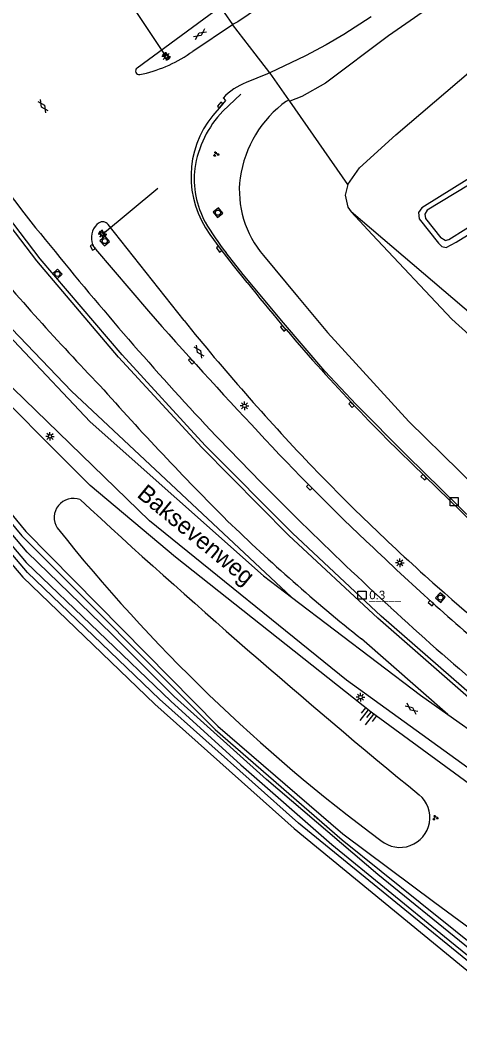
# Model space of a CAD drawing. Extents: x 135999 to 138000, y 396000 to 398501.
# Drawn here: x 137446.7 to 137511.2, y 396981.4 to 397129.6 of the extents above; entities that cross this region are included whole.
import ezdxf

# ---------------------------------------------------------------- set-up
doc = ezdxf.new("R2010")
doc.units = 0
for name, color, linetype in [('gg-anno-openbare ruimte label', 7, 'Continuous'), ('gg-knt-BGT kruinlijn', 7, 'Continuous'), ('gg-knt-bovenkant onderkant talud', 7, 'Continuous'), ('gg-knt-verharding', 7, 'Continuous'), ('gg-kntw-bovenkant insteek waterloop', 7, 'Continuous'), ('gg-kntw-waterlijn', 7, 'Continuous'), ('gg-kwrk-kunstwerk', 7, 'Continuous'), ('gt-anno-nummer hm paal', 7, 'Continuous'), ('gt-grn-groengrens', 7, 'Continuous'), ('gt-knt-geleideconstructie', 7, 'Continuous'), ('gt-knt-lijn portaal', 7, 'Continuous'), ('gt-symb-gesloten verharding', 7, 'Continuous'), ('gt-symb-groenvak', 7, 'Continuous'), ('gt-symb-hm paal', 7, 'Continuous'), ('gt-symb-kolk', 7, 'Continuous'), ('gt-symb-lichtmast', 7, 'Continuous'), ('gt-symb-rioolschacht', 7, 'Continuous'), ('gt-symb-talud symbool', 7, 'Continuous'), ('gt-symb-wegwijzer', 7, 'Continuous'), ('gx-grn-maaiveld', 7, 'Continuous')]:
    doc.layers.add(name, color=color, linetype=linetype)

# ---------------------------------------------------------------- blocks, each defined once
blk = doc.blocks.new('gt0-LMAST')
at = {"layer": 'gt-symb-lichtmast'}
for p, q in [((-0.18, 0.17), (-0.45, 0.44)), ((-0.01, 0.25), (-0.01, 0.62)), ((0.17, 0.17), (0.44, 0.44)), ((-0.26, 0), (-0.63, 0)), ((-0.18, -0.18), (-0.45, -0.45)), ((-0.01, -0.25), (-0.01, -0.63)), ((0.44, -0.45), (0.17, -0.18)), ((0.24, 0), (0.62, 0))]:
    blk.add_line(p, q, dxfattribs=at)
blk.add_circle((-0.01, 0), 0.25, dxfattribs=at)
blk = doc.blocks.new('gt0-WW')
at = {"layer": 'gt-symb-wegwijzer'}
blk.add_lwpolyline([(-0.5, 0.3), (-0.5, -0.29), (0.5, -0.29), (0.5, 0.3), (-0.5, 0.3)], dxfattribs=at)
blk.add_lwpolyline([(-0.42, -0.21), (0.42, -0.21), (0.42, 0.21), (-0.42, 0.21)], close=True, dxfattribs=at)
blk = doc.blocks.new('gt0-GESVH1')
at = {"layer": 'gt-symb-gesloten verharding'}
for p, q in [((-0.99, -0.26), (0.01, 0.24)), ((0.01, -0.26), (-0.99, 0.24)), ((0.01, 0.24), (1.01, -0.26)), ((1.01, 0.24), (0.01, -0.26))]:
    blk.add_line(p, q, dxfattribs=at)
blk = doc.blocks.new('gt0-KOLK')
at = {"layer": 'gt-symb-kolk'}
blk.add_lwpolyline([(0, 0), (0.38, 0), (0.38, 0.4), (-0.38, 0.4), (-0.38, 0), (0, 0)], dxfattribs=at)
blk = doc.blocks.new('gt0-HMpaal')
at = {"layer": 'gt-symb-hm paal'}
blk.add_lwpolyline([(-0.6, 0.6), (0.6, 0.6), (0.6, -0.6), (-0.6, -0.6)], close=True, dxfattribs=at)
blk = doc.blocks.new('gt0-TALUD_1')
at = {"layer": 'gt-symb-talud symbool'}
for p, q in [((-1, -1), (-1, 0)), ((-0.5, -2), (-0.5, 0)), ((0, -1), (0, 0)), ((0.5, -2), (0.5, 0)), ((1, -1), (1, 0))]:
    blk.add_line(p, q, dxfattribs=at)
blk = doc.blocks.new('gt0-RS')
at = {"layer": 'gt-symb-rioolschacht'}
blk.add_lwpolyline([(-0.5, -0.5), (0.5, -0.5), (0.5, 0.5), (-0.5, 0.5)], close=True, dxfattribs=at)
blk.add_circle((0, 0), 0.375, dxfattribs=at)
blk = doc.blocks.new('gt0-GRVAK')
at = {"layer": 'gt-symb-groenvak'}
for p, q in [((-0.11, 0.19), (-0.23, 0.24)), ((-0.18, 0.15), (0.09, 0.15)), ((-0.09, 0.21), (-0.16, 0.32)), ((-0.05, 0.21), (-0.05, 0.39)), ((0, 0.21), (0.06, 0.32)), ((0.02, 0.19), (0.13, 0.24)), ((0.26, -0.05), (0.2, 0.06)), ((0.3, -0.05), (0.3, 0.13)), ((0.35, -0.05), (0.41, 0.06)), ((-0.24, -0.23), (-0.36, -0.18)), ((-0.32, -0.26), (-0.05, -0.26)), ((-0.23, -0.21), (-0.29, -0.1)), ((-0.18, -0.2), (-0.18, -0.02)), ((-0.14, -0.21), (-0.07, -0.1)), ((-0.12, -0.23), (0, -0.18)), ((0.24, -0.07), (0.12, -0.02)), ((0.17, -0.11), (0.44, -0.11)), ((0.37, -0.07), (0.49, -0.02))]:
    blk.add_line(p, q, dxfattribs=at)

msp = doc.modelspace()

# ---------------------------------------------------------------- linework, layer by layer
at = {"layer": 'gg-knt-BGT kruinlijn'}
for p, q in [((137509.84, 397133.67), (137500.79, 397127.33)), ((137500.79, 397127.33), (137491.53, 397120.37)), ((137491.53, 397120.37), (137488.08, 397118.43)), ((137485.82, 397117.75), (137486.13, 397117.95)), ((137488.08, 397118.43), (137486.28, 397117.73)), ((137530.59, 397116.39), (137506.47, 397101.73)), ((137509.64, 397097.43), (137539.11, 397115.94)), ((137506.47, 397101.73), (137506.1, 397101.12)), ((137506.1, 397101.12), (137506.19, 397100.48)), ((137506.19, 397100.48), (137508.46, 397097.64)), ((137509.09, 397097.26), (137508.46, 397097.64)), ((137509.09, 397097.26), (137509.64, 397097.43)), ((137509.5, 397027.59), (137496.81, 397038.71))]:
    msp.add_line(p, q, dxfattribs=at)
for points in [[(137536.4, 397000), (137498.24, 397027.97), (137469.51, 397050.71), (137456.97, 397061.24), (137439.2, 397079.07), (137426.49, 397093.14), (137403.66, 397123.01)], [(137482.44, 397095.05), (137487.4, 397089.04), (137491.84, 397083.72), (137503.75, 397070.68), (137518.55, 397056.16), (137541.74, 397032.84), (137552.21, 397024.37)]]:
    msp.add_lwpolyline(points, dxfattribs=at)
for centre, radius, start, end in [((137495.58, 397104.14), 16.74, 125.64, 171.979), ((137493.6, 397104.66), 14.72, 172.8956, 220.7117), ((137740.16, 397346.4), 390.55, 219.9401, 223.8287), ((137816.3, 397394.39), 479.06, 221.6634, 224.9352), ((137675.23, 397260.71), 284.82, 225.9412, 231.2111)]:
    msp.add_arc(centre, radius, start, end, dxfattribs=at)
at = {"layer": 'gg-knt-bovenkant onderkant talud'}
msp.add_lwpolyline([(137424.23, 397108.01), (137436.71, 397093.46), (137454.26, 397075.14), (137486.52, 397044.86)], dxfattribs=at)
at = {"layer": 'gg-knt-verharding'}
for p, q in [((137476.08, 397131.57), (137463.89, 397122.6)), ((137472.05, 397125.06), (137477.87, 397129)), ((137464.29, 397121.65), (137464.77, 397121.74)), ((137483, 397121.76), (137479.9, 397120.47)), ((137483.37, 397121.91), (137483, 397121.76)), ((137458.23, 397099.83), (137457.98, 397099.6)), ((137470.77, 397085.49), (137459.64, 397099.63)), ((137457.78, 397096.01), (137465.55, 397086.86)), ((137509.5, 397027.59), (137541.43, 397005.03)), ((137507.58, 397000), (137524.33, 396987.57))]:
    msp.add_line(p, q, dxfattribs=at)
for points in [[(137538.67, 397001.28), (137518.26, 397015.57), (137494.61, 397032.65), (137465.7, 397056.09), (137442.32, 397078.73), (137421.12, 397103.74), (137401.82, 397129.64)], [(137476.49, 397118.2), (137476.87, 397117.81), (137476.22, 397117.03), (137474.99, 397115.64)], [(137480.03, 397091.07), (137478.04, 397093.58), (137476.07, 397096.11), (137474.58, 397098.13)], [(137436.09, 397092.76), (137457.01, 397070.6), (137482.44, 397047.96), (137486.52, 397044.86)], [(137432.72, 397072.46), (137447.57, 397054.52), (137475.72, 397025.9), (137494.05, 397010.05), (137507.58, 397000)], [(137500.5, 397068.12), (137506.09, 397062.62), (137516.87, 397052.16), (137522.31, 397046.82), (137527.52, 397041.5), (137532.84, 397036.1)], [(137486.52, 397044.86), (137505.47, 397030.44), (137509.5, 397027.59)]]:
    msp.add_lwpolyline(points, dxfattribs=at)
for centre, radius, start, end in [((137646.07, 397257.07), 252.55, 211.5659, 219.7263), ((137459.86, 397142.18), 21.02, 283.5002, 305.4304), ((137464.18, 397122.17), 0.528, 124.2761, 281.4234), ((137483.08, 397112), 9.04, 110.5754, 136.7504), ((137486.13, 397106.62), 14.34, 141.0064, 216.3177), ((137459.89, 397097.67), 2.72, 134.7063, 201.2251), ((137458.83, 397098.96), 1.05, 39.2601, 124.6956), ((137820.43, 397392.89), 473.51, 218.8823, 223.2297), ((137459.1, 397097.3), 1.84, 199.344, 224.4699), ((137744.42, 397304.02), 339.48, 218.8494, 221.5332), ((137986.17, 397543.9), 692.77, 221.27897, 223.26262), ((137745.54, 397307.44), 353.22, 218.93, 223.4677), ((137705.44, 397271.86), 288.98, 221.8852, 224.8323), ((137740.76, 397309.09), 353.15, 222.8075, 226.6992), ((137884.98, 397459.17), 565.95, 223.6427, 227.2907), ((137712.41, 397277.46), 308.54, 223.659, 228.4863), ((137791.08, 397358.62), 423.71, 226.3404, 229.721), ((137860.51, 397442.61), 530.37, 228.3309, 230.8123), ((137793.21, 397360.01), 430.85, 227.3139, 232.105)]:
    msp.add_arc(centre, radius, start, end, dxfattribs=at)
at = {"layer": 'gg-kntw-bovenkant insteek waterloop'}
for points in [[(137399.24, 397119.4), (137411.97, 397099.58), (137432.07, 397071.85), (137446.96, 397053.87), (137475.33, 397025.38), (137493.98, 397009.19), (137505.4, 397000)], [(137501.84, 397000), (137487.56, 397011.65), (137467.16, 397029.87), (137447.8, 397048.49), (137428.02, 397071.79), (137409.26, 397098.17), (137397.12, 397117.81)], [(137522.19, 396975.91), (137523.02, 396979.18), (137520.82, 396983.22), (137520.19, 396984.22), (137517.57, 396987), (137514.23, 396989.9), (137501.84, 397000)], [(137505.4, 397000), (137521.21, 396987.29), (137522.56, 396986), (137526.15, 396979.68), (137529.76, 396974.28), (137527.85, 396971.25)]]:
    msp.add_lwpolyline(points, dxfattribs=at)
at = {"layer": 'gg-kntw-waterlijn'}
for points in [[(137525.25, 396979.09), (137522.52, 396984.11), (137520.25, 396986.67), (137516.19, 396990.12), (137512, 396993.7), (137499.2, 397004.1), (137482.89, 397018.08), (137469.32, 397030.25), (137460.18, 397039.42), (137447.73, 397051.45), (137432.86, 397069.1), (137421.39, 397084.38), (137414, 397094.92), (137408.16, 397102.97), (137398.06, 397119.66), (137386.44, 397140.74), (137375.43, 397164.04), (137374.24, 397163.54)], [(137374.24, 397163.54), (137381.12, 397148.91), (137388.71, 397134.01), (137399.7, 397114.91), (137407.41, 397102.83), (137419.47, 397085.02), (137428.7, 397072.47), (137433.85, 397066.2), (137447.6, 397049.96), (137468.82, 397029.58), (137479.1, 397020.22), (137492.46, 397008.52), (137508.97, 396995.01), (137518.08, 396987.57), (137520.86, 396984.48), (137524.03, 396979.19)]]:
    msp.add_lwpolyline(points, dxfattribs=at)
at = {"layer": 'gg-kwrk-kunstwerk'}
for points in [[(137544.33, 397005.77), (137527.97, 397018.1), (137513.4, 397030.09), (137499.71, 397042.08), (137486.68, 397054.23), (137473.88, 397067.15), (137461.67, 397080.45), (137449.67, 397094.58), (137438.81, 397108.81), (137428.66, 397123.78), (137420.28, 397137.63), (137385.95, 397197.17), (137380.1, 397207.11), (137378.08, 397210.63)], [(137544, 397005.28), (137543.81, 397005.42), (137527.47, 397017.78), (137512.89, 397029.77), (137499.21, 397041.76), (137486.17, 397053.91), (137473.37, 397066.82), (137461.17, 397080.13), (137449.17, 397094.25), (137438.3, 397108.49), (137428.16, 397123.45), (137419.78, 397137.31), (137385.44, 397196.85), (137380.26, 397205.66)]]:
    msp.add_lwpolyline(points, dxfattribs=at)
at = {"layer": 'gt-grn-groengrens'}
msp.add_lwpolyline([(137380.1, 397146.62), (137384.42, 397137.6), (137396.27, 397117.29), (137408.45, 397097.6), (137427.26, 397071.14), (137447.11, 397047.77), (137466.5, 397029.13), (137486.92, 397010.88), (137516.91, 396986.24), (137519.32, 396983.73), (137521.95, 396979.04), (137521.07, 396975.54), (137521.65, 396975.06)], dxfattribs=at)
for centre, radius, start, end in [((137454.52, 397056.54), 2.82, 69.8211, 212.6015), ((138228.28, 397895.49), 1138.68, 227.2608, 230.58429), ((137652, 397214.24), 255.52, 218.5443, 233.4052), ((137502.47, 397012.45), 4.37, 230.0567, 50.0687)]:
    msp.add_arc(centre, radius, start, end, dxfattribs=at)
at = {"layer": 'gt-knt-geleideconstructie'}
msp.add_line((137476.47, 397116.28), (137479.08, 397118.75), dxfattribs=at)
msp.add_lwpolyline([(137613.36, 396979.65), (137606.67, 396983.77), (137600.97, 396987.24), (137586.06, 396996.67), (137572.8, 397005.59), (137562.89, 397012.35), (137554.14, 397018.54), (137549.8, 397021.74), (137546.64, 397024.1), (137543.61, 397026.68), (137539.59, 397030.17), (137535.68, 397033.74), (137528.07, 397041.2), (137522.44, 397046.94), (137517.76, 397051.66), (137511.09, 397058.15), (137503.48, 397065.65), (137496.01, 397073.15), (137491.41, 397078.05), (137485.38, 397085.14), (137479.45, 397092.28), (137476.95, 397095.45)], dxfattribs=at)
for centre, radius, start, end in [((137487.76, 397105.51), 15.6, 136.3468, 171.3426), ((137485.98, 397106.42), 13.72, 173.9609, 208.0896), ((137505.14, 397117.96), 36.07, 209.9328, 218.6015)]:
    msp.add_arc(centre, radius, start, end, dxfattribs=at)
at = {"layer": 'gt-knt-lijn portaal'}
for p, q in [((137468.16, 397124.32), (137462.33, 397133.06)), ((137458.8, 397098.21), (137466.91, 397104.93))]:
    msp.add_line(p, q, dxfattribs=at)
at = {"layer": 'gx-grn-maaiveld'}
for p, q in [((137477.87, 397129), (137477.86, 397129.01)), ((137483.37, 397121.91), (137483.41, 397121.85)), ((137486.13, 397117.95), (137483.41, 397121.85)), ((137486.28, 397117.73), (137486.13, 397117.95)), ((137494.81, 397105.49), (137486.28, 397117.73))]:
    msp.add_line(p, q, dxfattribs=at)
for points in [[(137494.81, 397105.49), (137496.51, 397107.93), (137501.85, 397112.79), (137520.52, 397128.76), (137524.71, 397132.58), (137528.3, 397136.26), (137534.84, 397141.99), (137542.99, 397147.45), (137551.93, 397153.1), (137558.89, 397158.32), (137565.42, 397162.06), (137571.89, 397164.46), (137577.66, 397163.3), (137584.12, 397162.42), (137587.83, 397161.31), (137593.73, 397160.06)], [(137584.44, 397152.34), (137573.08, 397144.47), (137542.05, 397124.75), (137505.68, 397102.05), (137505.18, 397101.36), (137505.27, 397100.44), (137508.11, 397096.88), (137508.58, 397096.36), (137509.23, 397096.22), (137510.69, 397097.01), (137550.9, 397121.9), (137588.22, 397144.53), (137589.43, 397145.67), (137589.49, 397146.66), (137585.95, 397152.17), (137585.46, 397152.5), (137584.44, 397152.34)], [(137476.08, 397131.57), (137476.64, 397130.77), (137477.86, 397129.01)], [(137483.08, 397132.4), (137478.64, 397129.37), (137477.87, 397129)], [(137498.21, 397130.15), (137494.2, 397127.54), (137491.65, 397126.02), (137488.6, 397124.38), (137483.37, 397121.91)], [(137483.37, 397121.91), (137481.2, 397124.7), (137477.87, 397129)], [(137494.81, 397105.49), (137494.43, 397103.92), (137494.81, 397102.14), (137495.31, 397101.49)], [(137554.12, 397055.36), (137546.37, 397057.88), (137495.31, 397101.49)], [(137549.98, 397051.63), (137538.73, 397059.83), (137525.85, 397071.41), (137510.06, 397085.68), (137498.37, 397098.13), (137495.31, 397101.49)]]:
    msp.add_lwpolyline(points, dxfattribs=at)

# ---------------------------------------------------------------- block references
at = {"layer": 'gt-symb-gesloten verharding'}
for p, rotation in [((137473.1, 397127.57), 35.51769786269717), ((137450.07, 397117.02), -55.80135638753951), ((137472.96, 397080.95), -55.80135638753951), ((137504.15, 397028.47), -38.382457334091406)]:
    msp.add_blockref('gt0-GESVH1', p, dxfattribs=dict(at, rotation=rotation))
at = {"layer": 'gt-symb-groenvak'}
for p in [(137475.46, 397109.95), (137507.64, 397012.42)]:
    msp.add_blockref('gt0-GRVAK', p, dxfattribs=at)
at = {"layer": 'gt-symb-hm paal'}
for p in [(137510.41, 397058.89), (137496.88, 397045.15)]:
    msp.add_blockref('gt0-HMpaal', p, dxfattribs=at)
at = {"layer": 'gt-symb-kolk'}
for p, rotation in [((137476.22, 397117.03), 50.15042857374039), ((137457.51, 397096.36), 120.46264003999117), ((137476.07, 397096.11), 126.29695894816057), ((137485.48, 397084.48), 129.56350868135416), ((137471.98, 397079.64), 132.08093041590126), ((137495.49, 397073.28), 133.41898921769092), ((137506.09, 397062.62), 135.48623256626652), ((137489.3, 397061.14), 134.5948032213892), ((137507.15, 397044.12), 137.9190695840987)]:
    msp.add_blockref('gt0-KOLK', p, dxfattribs=dict(at, rotation=rotation))
at = {"layer": 'gt-symb-lichtmast'}
for p in [(137468.16, 397124.32), (137458.8, 397098.21), (137479.65, 397072.97), (137451.1, 397068.48), (137502.43, 397049.9), (137496.68, 397030.15)]:
    msp.add_blockref('gt0-LMAST', p, dxfattribs=at)
at = {"layer": 'gt-symb-rioolschacht'}
for p, rotation in [((137475.75, 397101.35), 128.3019938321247), ((137459.13, 397097.17), -48.242752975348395), ((137452.19, 397092.34), 132.36616983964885), ((137508.4, 397044.79), 138.52829927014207)]:
    msp.add_blockref('gt0-RS', p, dxfattribs=dict(at, rotation=rotation))
at = {"layer": 'gt-symb-talud symbool', "xscale": 1.0001484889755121, "yscale": 1.0001484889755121, "rotation": -38.382457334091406}
msp.add_blockref('gt0-TALUD_1', (137498.24, 397027.97), dxfattribs=at)
at = {"layer": 'gt-symb-wegwijzer', "rotation": -47.72305379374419}
for p in [(137468.16, 397124.32), (137458.8, 397098.21)]:
    msp.add_blockref('gt0-WW', p, dxfattribs=at)

# ---------------------------------------------------------------- texts
at = {"layer": 'gg-anno-openbare ruimte label'}
msp.add_text('Baksevenweg', height=2.5, rotation=320.6, dxfattribs=at).set_placement((137463.72, 397059.69))
at = {"layer": 'gt-anno-nummer hm paal'}
msp.add_text('0.3', height=1.25, dxfattribs=at).set_placement((137497.96, 397044.55))
at = {"layer": 'gt-symb-hm paal'}
msp.add_text('_____', height=1.25, dxfattribs=at).set_placement((137497.96, 397044.55))

doc.saveas('drawing.dxf')
